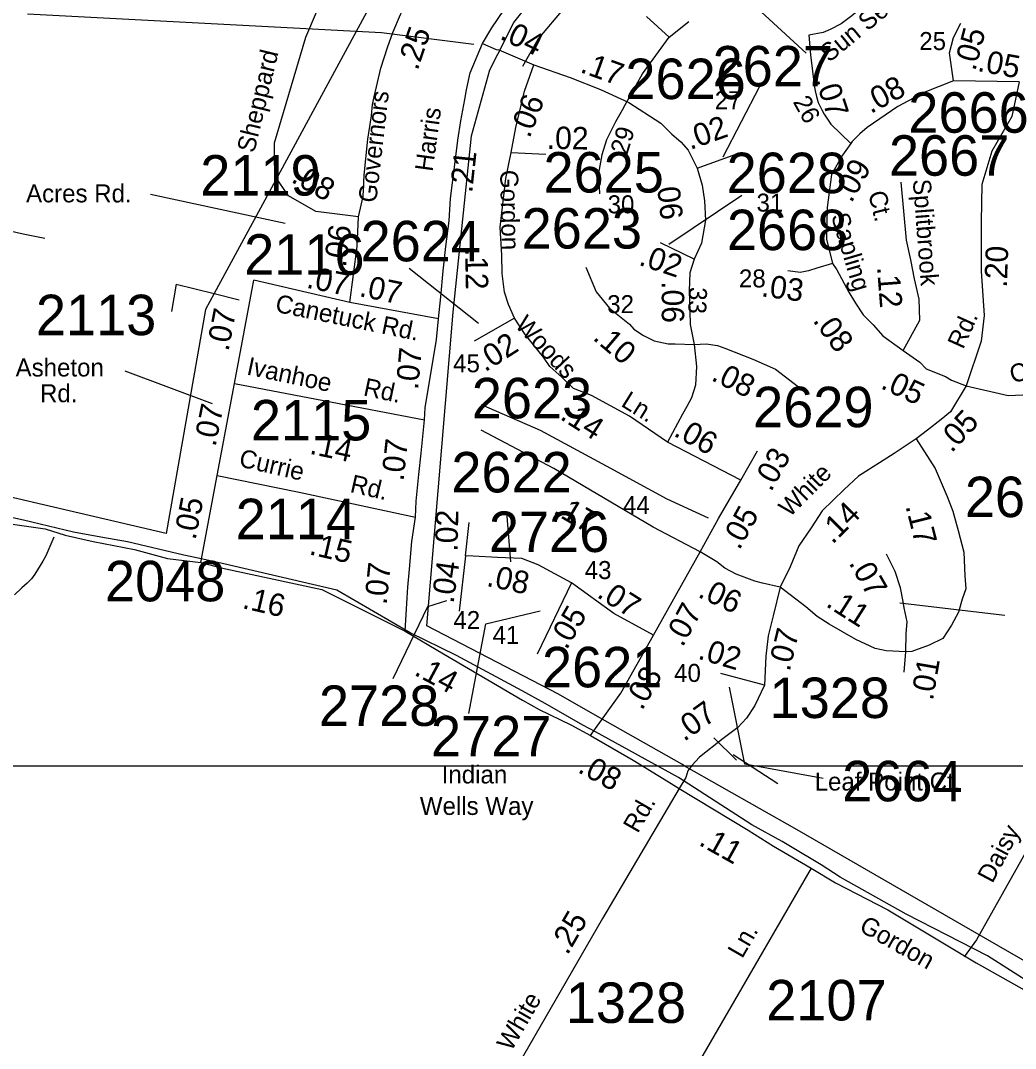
# Model space of a CAD drawing. Extents: x 1945482 to 2853149, y 66427 to 1015778.
# Drawn here: x 2345376 to 2349006, y 191104 to 194854 of the extents above; entities that cross this region are included whole.
import ezdxf

# ---------------------------------------------------------------- set-up
doc = ezdxf.new("R2010")
doc.units = 0
for name, color, linetype in [('Old_Level_10', 7, 'Continuous'), ('Old_Level_11', 7, 'Continuous'), ('Old_Level_17', 7, 'Continuous'), ('Old_Level_25', 7, 'Continuous'), ('Old_Level_3', 7, 'Continuous'), ('Old_Level_32', 7, 'Continuous'), ('Old_Level_35', 7, 'Continuous'), ('Old_Level_50', 7, 'Continuous'), ('Old_Level_63', 7, 'Continuous'), ('Old_Level_8', 7, 'Continuous')]:
    doc.layers.add(name, color=color, linetype=linetype)

msp = doc.modelspace()

# ---------------------------------------------------------------- linework, layer by layer
at = {"layer": 'Old_Level_10'}
msp.add_lwpolyline([(2348138.5, 192069.6), (2347976.5, 192175.9)], dxfattribs=at)
at = {"layer": 'Old_Level_11'}
for points in [[(2348047.9, 194914.7), (2348242, 194735.1)], [(2348072.2, 194613.7), (2347938.8, 194356.5)], [(2345850.1, 194221.2), (2346341.1, 194114.8)], [(2348007.1, 194215.7), (2347741.5, 194036.8)], [(2346793.5, 193950.9), (2347046.3, 193750.9)], [(2345756.7, 193575.9), (2346074.7, 193457.6)], [(2346735.4, 192453.4), (2346861.9, 192717.1), (2346931.2, 192738.7)], [(2348967.7, 192683.4), (2348584.4, 192728.3)], [(2347011.2, 192325.9), (2347073.7, 192653.6), (2347271.5, 192700.4)], [(2348304.4, 192088.7), (2348018.5, 192140.7), (2347962.2, 192422.4)]]:
    msp.add_lwpolyline(points, dxfattribs=at)
at = {"layer": 'Old_Level_25'}
msp.add_line((2313126.6, 192135.8), (2381298.8, 192135.8), dxfattribs=at)
at = {"layer": 'Old_Level_3'}
for points in [[(2345538.9, 192995.4), (2345387.2, 193031.5), (2345231.3, 193065.1), (2345118.2, 193094.6), (2344967.2, 193130.7), (2344874.6, 193151.2), (2344845.8, 193155.3)], [(2346024.5, 192892.9), (2345972, 192904.3), (2345766.1, 192951.9), (2345669.3, 192970), (2345569.3, 192988), (2345538.9, 192995.4)], [(2346797.9, 192620.6), (2346529.7, 192776.4), (2346118, 192872.4), (2346024.5, 192892.9)], [(2347473.8, 192258.8), (2347427.9, 192283.4), (2347290.1, 192362.2), (2347206.4, 192408.9), (2346966.9, 192537.7), (2346797.9, 192620.6)], [(2347776.5, 192093.2), (2347473.8, 192258.8)], [(2348296.5, 191774.1), (2348185.7, 191841.4), (2348154.6, 191858.6), (2348043.8, 191920.1), (2347776.5, 192093.2)], [(2348903.4, 191441.9), (2348607.3, 191594.5), (2348366.2, 191729), (2348296.5, 191774.1)], [(2349156, 191282), (2348903.4, 191441.9)]]:
    msp.add_lwpolyline(points, dxfattribs=at)
at = {"layer": 'Old_Level_32'}
for p, q in [((2347165.5, 194372.9), (2347292.2, 194366.8)), ((2347844.8, 194315.7), (2347989.4, 194367.6)), ((2347833.3, 193984.1), (2347710.5, 194043.6)), ((2346901.2, 193765.6), (2346577.1, 193825.7)), ((2347178.8, 193769.1), (2347030.8, 193684.9)), ((2346093.5, 193194.6), (2346157.1, 193529.9)), ((2348004.3, 193177.6), (2347735.9, 193316)), ((2348004.3, 193177.6), (2348064.5, 193285.1)), ((2346033.4, 192877.4), (2346093.5, 193194.6)), ((2346999.1, 192901.6), (2347013, 193023.6)), ((2346999.1, 192901.6), (2346975.9, 192699.6)), ((2347386.7, 192802.3), (2347261.3, 192543.1)), ((2348599.5, 192477), (2348606.1, 192551)), ((2348090.1, 192429.7), (2347930.8, 192472.1)), ((2348260.6, 191762.4), (2347530, 190500.3))]:
    msp.add_line(p, q, dxfattribs=at)
for points in [[(2347061.3, 194771.1), (2347096, 194828.3), (2347139.4, 194892.5), (2347173.4, 194945.3), (2347199.8, 194979.3), (2347233.7, 195034), (2347290.3, 195098.2), (2347360, 195177.4), (2347484.5, 195320.8), (2347565.2, 195416), (2347676.2, 195532.3)], [(2346302.9, 194364.8), (2346302.2, 194408), (2346416.8, 194793.8), (2346537.9, 195076.6), (2346598.2, 195238.9), (2346620, 195346.4), (2346683.1, 195461.6)], [(2348780.2, 195388.9), (2348774.1, 195346), (2348769.4, 195313.3), (2348762, 195286.2), (2348754.7, 195262.4), (2348740.7, 195225.7), (2348728.6, 195200.6), (2348713.9, 195177.5), (2348700.9, 195157.3), (2348682.5, 195132.5), (2348661.8, 195108.5), (2348632, 195074), (2348595.4, 195035.7), (2348521.8, 194964.1), (2348409.2, 194871.9), (2348389.5, 194856.8), (2348369.5, 194842.5), (2348330.1, 194821.5), (2348304.4, 194810.8), (2348252.3, 194800.5)], [(2346608.5, 194138.7), (2346626.5, 194212.8), (2346630.3, 194290.2), (2346643.5, 194421.9), (2346656.7, 194507.2), (2346660.4, 194548.3), (2346666.1, 194576.6), (2346690.6, 194680.8), (2346715.1, 194755.9), (2346734, 194810.6), (2346762.3, 194876.6), (2346788.7, 194931.4), (2346830.2, 195014.4), (2346852.8, 195057.8), (2346886.7, 195120), (2346924.4, 195178.5), (2346965.9, 195237), (2347064, 195337.3)], [(2348780.2, 194634.6), (2348765.2, 194736.2), (2348780.2, 194792.6), (2348806.5, 194845.3)], [(2348252.3, 194800.5), (2348258.6, 194729.3), (2348265.6, 194669.8), (2348271.9, 194618.8), (2348274.6, 194597.7), (2348279.6, 194577), (2348286.6, 194555.2), (2348299, 194528.1), (2348308.4, 194512.4), (2348332.8, 194475.8), (2348405.2, 194406.2)], [(2346901.2, 193765.6), (2346909.4, 193846.8), (2346918.3, 193940.7), (2346928.2, 194029.8), (2346939.5, 194123.2), (2346945.2, 194205.3), (2346960.3, 194329.8), (2346971.6, 194418.5), (2346982.9, 194488.3), (2346996.6, 194566.8), (2347003.6, 194601.9), (2347016.8, 194664.2), (2347061.3, 194771.1)], [(2347061.3, 194771.1), (2347111.1, 194749.1), (2347120.6, 194747.2), (2347249.3, 194692.6)], [(2347165.5, 194372.9), (2347182.8, 194464.2), (2347214.8, 194596.3), (2347249.3, 194692.6)], [(2347249.3, 194692.6), (2347380.8, 194646.1), (2347492.1, 194602.7), (2347595.8, 194555.5), (2347671.2, 194506.4), (2347712.7, 194480), (2347752.3, 194440.4), (2347784.6, 194412.5), (2347811.4, 194381.7), (2347844.8, 194315.7)], [(2348780.2, 194634.6), (2348674.9, 194593.2), (2348577.1, 194540.5), (2348464.8, 194464.8), (2348438.2, 194441.4), (2348410.3, 194413.5), (2348405.2, 194406.2)], [(2349019.4, 194630.5), (2348780.2, 194634.6)], [(2349019.4, 194630.5), (2348993.1, 194504.4), (2348919.9, 194377.7), (2348883.8, 194256), (2348881, 194121.3), (2348881, 193940.6), (2348892.3, 193778.8), (2348881, 193684.7), (2348826.3, 193521.1)], [(2348405.2, 194406.2), (2348393.3, 194389.2), (2348374.8, 194362.9), (2348335, 194292.2), (2348318.6, 194172.1), (2348316.9, 194057), (2348337.9, 193967.6)], [(2346608.5, 194138.7), (2346453, 194158.1), (2346353.1, 194214.7), (2346304, 194288.3), (2346302.9, 194364.8)], [(2347178.8, 193769.1), (2347156.4, 193818.1), (2347141.3, 193863.4), (2347133.8, 193932.1), (2347131.9, 193998.1), (2347126.2, 194100), (2347147, 194278.1), (2347165.5, 194372.9)], [(2347844.8, 194315.7), (2347862.8, 194254), (2347871, 194196.4), (2347875.2, 194126.4), (2347860.8, 194041.9), (2347833.3, 193984.1)], [(2348595.7, 193650.5), (2348657, 193761.1), (2348655.1, 193838.1), (2348637.3, 193912.4), (2348624.2, 193981.4), (2348609, 194053.6), (2348588.5, 194264.4)], [(2345013.3, 194159.2), (2345224.4, 194113.2), (2345386, 194076.5), (2345465.2, 194060.1)], [(2346577.1, 193825.7), (2346603.9, 194029.8), (2346608.5, 194138.7)], [(2347833.3, 193984.1), (2347817.5, 193934.5), (2347815.5, 193868.6), (2347817.5, 193792.4), (2347819.6, 193745), (2347833.6, 193672.5)], [(2348337.9, 193967.6), (2348280.9, 193950.4), (2348250.7, 193941.3), (2348220.5, 193935.3), (2348175.2, 193941.3)], [(2348337.9, 193967.6), (2348354.7, 193945.2), (2348397.4, 193863), (2348422.1, 193823.6), (2348450, 193780.8), (2348486.2, 193744.7), (2348522.3, 193703.6), (2348595.7, 193650.5)], [(2347438.9, 193955), (2347476, 193864.4), (2347525.3, 193804.7), (2347597.4, 193747.1), (2347613.8, 193728.6), (2347648.8, 193705.9), (2347687.9, 193685.3), (2347739.3, 193675), (2347764, 193675), (2347833.6, 193672.5)], [(2346157.1, 193529.9), (2346227.4, 193907.4)], [(2346577.1, 193825.7), (2346227.4, 193907.4)], [(2346849.8, 193398), (2346852.8, 193441.9), (2346894, 193690.3), (2346901.2, 193765.6)], [(2347735.9, 193316), (2347597.4, 193410.7), (2347459.5, 193486.8), (2347393.6, 193511.5), (2347350.4, 193552.7), (2347307.2, 193591.8), (2347284.6, 193625.7), (2347216.7, 193708.7), (2347178.8, 193769.1)], [(2347833.6, 193672.5), (2347842.2, 193592.7), (2347838.1, 193524.7), (2347823.7, 193477.4), (2347807.3, 193446.5), (2347790.8, 193417.7), (2347735.9, 193316)], [(2347833.6, 193672.5), (2347877.2, 193675), (2347918.4, 193668.8), (2347945.1, 193658.6), (2348048, 193619.4), (2348130.3, 193582.4), (2348214.7, 193518.5)], [(2348595.7, 193650.5), (2348657, 193608.2), (2348680, 193583.5), (2348750.7, 193555.6), (2348772.1, 193542.4), (2348826.3, 193521.1)], [(2348826.3, 193521.1), (2348979.5, 193486.8), (2349274.9, 193499.7), (2349343.9, 193519.4), (2349533.5, 193612.1)], [(2346157.1, 193529.9), (2346481.3, 193468.3), (2346849.8, 193398)], [(2348826.3, 193521.1), (2348768.8, 193427.3), (2348734.3, 193399.4), (2348685, 193359.9), (2348643.5, 193328.8)], [(2346816.9, 193042), (2346818.9, 193101.4), (2346829.1, 193197.8), (2346838, 193276.2), (2346849.8, 193398)], [(2347855.3, 192915.5), (2347684.3, 193006.5), (2347401.9, 193173), (2347321.6, 193220.4), (2347056.2, 193360.4)], [(2348643.5, 193328.8), (2348563.4, 193274.4), (2348433.6, 193192.2), (2348381, 193142.9), (2348300.5, 193065), (2348261, 193004.1), (2348215, 192938.4), (2348183.8, 192861.1), (2348147.7, 192787.4)], [(2348643.5, 193328.8), (2348712.9, 193220.2), (2348757.3, 193118.3), (2348777, 193064), (2348796.7, 192993.3), (2348818.1, 192914.4), (2348821.4, 192828.9), (2348824.6, 192781.2), (2348811.5, 192743.4), (2348798.4, 192695.7), (2348772.1, 192649), (2348740.8, 192599.7), (2348691.5, 192575), (2348627.5, 192552.7), (2348606.1, 192551)], [(2346093.5, 193194.6), (2346392.7, 193134.3), (2346816.9, 193042)], [(2347855.3, 192915.5), (2347922.6, 193037.7), (2348004.3, 193177.6)], [(2344783.5, 193120.7), (2344835.3, 193109.1), (2344941.7, 193083.9), (2345087.3, 193056.3), (2345195.9, 193038), (2345372.5, 193013.8), (2345465.8, 192999.6), (2345539.4, 192977), (2345641.2, 192954.3), (2345791.4, 192924.6), (2345912.7, 192892.1), (2346033.4, 192877.4)], [(2346778.8, 192626), (2346786.8, 192747.7), (2346789.6, 192787.3), (2346795.3, 192852.4), (2346803.8, 192954.3), (2346816.9, 193042)], [(2347685, 192612.2), (2347855.3, 192915.5)], [(2348147.7, 192787.4), (2348083.6, 192801.9), (2348055.6, 192808.5), (2347986.6, 192834.8), (2347945.1, 192856.8), (2347916, 192879.9), (2347855.3, 192915.5)], [(2346033.4, 192877.4), (2346107.9, 192858.1), (2346475.2, 192778.4), (2346778.8, 192626)], [(2347386.7, 192802.3), (2347264, 192869.1), (2347205, 192891.8), (2347115.8, 192895.9), (2347027.3, 192900.4), (2346999.1, 192901.6)], [(2348606.1, 192551), (2348607.7, 192618.4), (2348611, 192661.2), (2348599.5, 192712.2), (2348596.2, 192735.2), (2348586.4, 192784.5), (2348566.7, 192843.7), (2348535.4, 192907.8)], [(2347685, 192612.2), (2347541, 192690.8), (2347386.7, 192802.3)], [(2348147.7, 192787.4), (2348121.4, 192681.9), (2348103.3, 192609.6), (2348095.1, 192535.6), (2348090.1, 192429.7)], [(2348606.1, 192551), (2348533.8, 192555.3), (2348494.4, 192563.5), (2348423.7, 192596.4), (2348326.8, 192652.3), (2348282.4, 192680.3), (2348241.3, 192714.8), (2348147.7, 192787.4)], [(2346778.8, 192626), (2346919.7, 192543.7), (2347207.8, 192374.9), (2347268.1, 192340.5), (2347383.3, 192284.7), (2347455.4, 192245.6)], [(2347455.4, 192245.6), (2347565.7, 192399.8), (2347685, 192612.2)], [(2348090.1, 192429.7), (2348055.6, 192355.4), (2348024.4, 192309.3), (2347993.2, 192274.8), (2347939, 192235.4), (2347853.2, 192166.3), (2347825.3, 192136.7), (2347810.5, 192117), (2347803.9, 192092.3), (2347779.3, 192052.7)], [(2347455.4, 192245.6), (2347611.7, 192156.4), (2347740.1, 192076.4), (2347779.3, 192052.7)], [(2347779.3, 192052.7), (2347499.4, 191577.7), (2347119.8, 190919.7)], [(2347779.3, 192052.7), (2348030.7, 191900), (2348122.7, 191842.4), (2348175.3, 191811.2), (2348260.6, 191762.4)], [(2348260.6, 191762.4), (2348349.8, 191708.6), (2348540.4, 191609.9), (2348862.4, 191415.9), (2349417.8, 191103.5), (2349838.5, 190861.9), (2350150.6, 190686.5), (2350504.3, 190474.6), (2350513.8, 190469.1)]]:
    msp.add_lwpolyline(points, dxfattribs=at)
at = {"layer": 'Old_Level_35'}
for p, q in [((2346395, 194825.1), (2345401.8, 194878)), ((2346600.5, 194814.1), (2346395, 194825.1)), ((2346693.4, 194809.2), (2346600.5, 194814.1)), ((2347030.2, 194767.5), (2346693.4, 194809.2)), ((2347575.5, 194536.1), (2347645.3, 194659.8)), ((2345943.8, 193893.1), (2346082.8, 193858.3)), ((2346082.8, 193858.3), (2346173.1, 193835.7)), ((2347149.4, 193060.4), (2347164, 192880))]:
    msp.add_line(p, q, dxfattribs=at)
for points in [[(2347209.1, 194687.4), (2347264.7, 194786.6), (2347362.5, 194903.2), (2347584.3, 195129)], [(2347742.3, 194794.1), (2347659.6, 194869.4)], [(2347645.3, 194659.8), (2347742.3, 194794.1), (2347813.7, 194850.6)], [(2347575.5, 194536.1), (2347546.7, 194485.4), (2347514.4, 194419.7), (2347497.1, 194364.2), (2347485.3, 194297.4), (2347488.3, 194221.7)], [(2345943.8, 193893.1), (2345927.1, 193792.8)], [(2347056.4, 193453.4), (2347271.6, 193360.2), (2347513, 193229.3), (2347734, 193109.9), (2347885.2, 193040.1)], [(2349410.8, 193135.7), (2349766.6, 193151.2), (2349782, 193146), (2349797.5, 193135.7), (2349776.9, 193089.2), (2349529.4, 192681.6), (2349359.3, 192387.4), (2349209.8, 192129.4), (2349039.6, 191814.6), (2348864.3, 191499.8), (2348818.4, 191438.5)], [(2345497.5, 192969), (2345468.1, 192901.8), (2345457, 192881.4), (2345428.8, 192834.3), (2345415.5, 192817.7), (2345400.1, 192801.1), (2345390.4, 192792.7), (2345380.8, 192784.3), (2345353.8, 192759.3)], [(2347905.9, 192237.8), (2347988, 192155.7)]]:
    msp.add_lwpolyline(points, dxfattribs=at)
at = {"layer": 'Old_Level_50'}
for p, q in [((2346600.5, 194814.1), (2346267.1, 194198.5)), ((2346267.1, 194198.5), (2346082.8, 193858.3)), ((2347788.8, 192140.9), (2347480.9, 192315.8)), ((2347797.7, 192135.8), (2347788.8, 192140.9))]:
    msp.add_line(p, q, dxfattribs=at)
for points in [[(2347117.3, 194731.6), (2347175.3, 194847.7), (2347367.5, 195088), (2347703.7, 195443.6), (2347647.1, 195502.8)], [(2346929.9, 195361.5), (2346858.2, 195289.8), (2346600.5, 194814.1)], [(2347480.9, 192315.8), (2347338.6, 192396.7), (2346858.2, 192646.6), (2346954.3, 193790.4), (2347021.6, 194434.4), (2347088.8, 194674.7), (2347117.3, 194731.6)], [(2346082.8, 193858.3), (2346051.2, 193800), (2345907.1, 192983), (2344917.4, 193213.7), (2345119.2, 194213.3), (2343514.7, 194597.8), (2343322.5, 193540.5), (2342443.4, 193737.5), (2342368.1, 193784.6)], [(2348905.4, 191500.8), (2348209.4, 191901.8), (2347797.7, 192135.8)], [(2355844.2, 192135.8), (2353061.3, 189182.8), (2351226.3, 190210.2), (2349410.4, 191209.8), (2348905.4, 191500.8)]]:
    msp.add_lwpolyline(points, dxfattribs=at)
at = {"layer": 'Old_Level_63'}
msp.add_lwpolyline([(2345095.8, 208219.9), (2334313.2, 208219.9), (2334313.2, 192135.8), (2354753, 192135.8), (2354753, 202571.1)], dxfattribs=at)
msp.add_lwpolyline([(2334313.2, 192135.8), (2353909.6, 192135.8), (2353909.6, 184193.5), (2334313.2, 184193.5)], close=True, dxfattribs=at)

# ---------------------------------------------------------------- texts
at = {"layer": 'Old_Level_10'}
for s, rotation, p in [('29', 72.904, (2347589.1, 194361.6)), ('Daisy', 61.9899, (2348921.7, 191703.7))]:
    msp.add_text(s, height=65.62, rotation=rotation, dxfattribs=at).set_placement(p)
for s, height, p in [('43', 65.62, (2347434.4, 192816.8)), ('42', 65.62, (2346955.4, 192634.3)), ('41', 65.62, (2347098.1, 192580.1)), ('Leaf Point Ct.', 65.617, (2348273.4, 192045.2))]:
    msp.add_text(s, height=height, dxfattribs=at).set_placement(p)
at = {"layer": 'Old_Level_11'}
for s, height, rotation, p in [('Sun Seeker', 65.62, 39.3287, (2348326.4, 194699.5)), ('Sheppard', 65.62, 76.4362, (2346228.5, 194368.7)), ('Governors', 65.62, 83.4337, (2346673.5, 194187.5)), ('26', 65.62, 298.8105, (2348192.7, 194558)), ('Harris ', 65.62, 82.1914, (2346879.3, 194301.3)), ('Gordon', 65.62, 271.1229, (2347125.9, 194308.9)), ('Splitbrook', 65.62, 274.3658, (2348631.2, 194273.9)), ('Ct.', 65.62, 283.7795, (2348468.1, 194224.7)), ('Sapling', 65.62, 286.5878, (2348332.7, 194142)), ('Canetuck Rd.', 65.617, 348.4556, (2346302.2, 193792.3)), ('33', 65.62, 267.5116, (2347815.9, 193883.3)), ('Woods', 65.62, 313.4297, (2347176.7, 193740.5)), ('Rd.', 65.62, 65.7301, (2348815.1, 193652.2)), ('Ivanhoe', 65.62, 348.0817, (2346198, 193563.6)), ('Cir.', 65.62, 13.2368, (2348993.4, 193531.2)), ('Rd.', 65.62, 348.0817, (2346623.7, 193487)), ('Ln.', 65.62, 328.2204, (2347563.3, 193449.8)), ('Currie', 65.62, 347.0644, (2346169.5, 193228.5)), ('White', 65.62, 45.0227, (2348181.7, 193039.7)), ('Rd.', 65.62, 347.0644, (2346575.1, 193134.7)), ('Rd.', 65.62, 60.1459, (2347627.8, 191886.2)), ('Gordon', 65.62, 330.4475, (2348431.7, 191534.8)), ('Ln.', 65.62, 60.0795, (2348009, 191429.4)), ('White', 65.62, 59.9869, (2347166.6, 191090.5))]:
    msp.add_text(s, height=height, rotation=rotation, dxfattribs=at).set_placement(p)
for s, p in [('25', (2348655.1, 194746.8)), ('27', (2347909, 194531)), ('Acres Rd.', (2345396.2, 194191)), ('30', (2347518, 194151.1)), ('31', (2348061.3, 194157.3)), ('28', (2347997.1, 193880.8)), ('32', (2347516.6, 193786.9)), ('45', (2346954.4, 193571.2)), ('Asheton', (2345358.1, 193555.8)), ('Rd.', (2345447, 193461.9)), ('44', (2347573.9, 193053.5)), ('40', (2347760.6, 192441.4)), ('Indian ', (2346912.6, 192070.9)), ('Wells Way', (2346832.9, 191956.1))]:
    msp.add_text(s, height=65.62, dxfattribs=at).set_placement(p)
at = {"layer": 'Old_Level_17'}
for s, rotation, p in [('.25', 70.9847, (2346824.2, 194669.5)), ('.04', 334.3168, (2347120.7, 194789.6)), ('.05', 75.3007, (2348859.1, 194668)), ('.17', 340.1869, (2347414.3, 194667.2)), ('.05', 349.5286, (2348864.4, 194670.8)), ('.08', 28.3174, (2348477.6, 194512.9)), ('.07', 287.8952, (2348275.2, 194638.4)), ('.06', 68.4744, (2347233.1, 194422.4)), ('.02', 19.7363, (2347819.4, 194381.7)), ('.02', 358.8933, (2347295.2, 194386.5)), ('.21', 83.8003, (2347023.6, 194223.7)), ('.09', 60.62, (2348407.4, 194186.1)), ('.08', 330.4741, (2346359.7, 194267.5)), ('.06', 276.4279, (2347695.4, 194275.2)), ('.06', 82.0148, (2346562.6, 193952.2)), ('.12', 271.1229, (2346997.9, 194024.4)), ('.02', 341.5461, (2347628.1, 193963.8)), ('.20', 87.9289, (2348974.4, 193878.8)), ('.07', 348.4556, (2346416.1, 193880.1)), ('.12', 274.3658, (2348500.7, 193955)), ('.07', 348.4556, (2346608.7, 193849.2)), ('.06', 270, (2347715.4, 193903.5)), ('.03', 352.4009, (2348076, 193848.6)), ('.07', 79.2012, (2346134.5, 193645.2)), ('.08', 306.2377, (2348264.4, 193759.5)), ('.02', 32.5861, (2347070.8, 193570.2)), ('.10', 319.7416, (2347460.5, 193692.6)), ('.07', 84.6511, (2346826.2, 193505.4)), ('.08', 333.4214, (2347892.5, 193543.9)), ('.05', 334.7858, (2348510.5, 193514.3)), ('.07', 78.7834, (2346087.4, 193297)), ('.14', 327.5087, (2347340.7, 193402.2)), ('.05', 46.9971, (2348773.2, 193274.7)), ('.06', 330.6537, (2347755.2, 193341.3)), ('.14', 348.0817, (2346427.6, 193274.3)), ('.07', 83.5261, (2346772.9, 193171.8)), ('.03', 60.8514, (2348114.1, 193132.4)), ('.05', 78.7984, (2346014.2, 192956.9)), ('.17', 329.6014, (2347315.8, 193058.2)), ('.05', 61.0679, (2347998.4, 192919.5)), ('.14', 45.0227, (2348338.2, 192941)), ('.17', 284.2612, (2348604.2, 193082.7)), ('.02', 88.699, (2346970.3, 192916)), ('.15', 347.0644, (2346426, 192907.5)), ('.04', 81.8761, (2346955.6, 192725.5)), ('.07', 84.1399, (2346711.5, 192721)), ('.08', 347.8955, (2347073.1, 192792)), ('.07', 299.7258, (2348396.2, 192875.5)), ('.06', 334.9664, (2347843.6, 192752.8)), ('.16', 346.9218, (2346182, 192711.1)), ('.07', 327.7508, (2347475, 192753)), ('.07', 61.6258, (2347791.6, 192565.3)), ('.11', 327.5085, (2348310.6, 192719.4)), ('.05', 59.7463, (2347368.2, 192555.5)), ('.07', 76.4399, (2348181.7, 192476.8)), ('.02', 343.4001, (2347844, 192526.7)), ('.14', 331.7422, (2346808.5, 192468.8)), ('.01', 80.2484, (2348704.7, 192371)), ('.08', 59.741, (2347643.4, 192334.4)), ('.07', 35.5587, (2347796.9, 192221.8)), ('.08', 331.3079, (2347405.3, 192113.9)), ('.11', 330.8413, (2347846.8, 191848.2)), ('.25', 60.0219, (2347371.4, 191441.8))]:
    msp.add_text(s, height=82.02, rotation=rotation, dxfattribs=at).set_placement(p)
at = {"layer": 'Old_Level_8'}
for s, p in [('2627', (2347901, 194613.9)), ('2626', (2347582.8, 194567.8)), ('2666', (2348615.1, 194445)), ('2667', (2348544.3, 194288.2)), ('2625', (2347284, 194226.9)), ('2119', (2346031.7, 194215.9)), ('2628', (2347952.1, 194224.7)), ('2623', (2347204.2, 194022.5)), ('2668', (2347953.1, 194016.7)), ('2624', (2346616.7, 193975.9)), ('2116', (2346191.9, 193927.2)), ('2113', (2345432.1, 193706.5)), ('2623', (2347022.4, 193403)), ('2629', (2348048.7, 193370.7)), ('2115', (2346216.5, 193322.5)), ('2622', (2346947.9, 193132.7)), ('2622', (2348821.2, 193042.6)), ('2114', (2346160.9, 192962.2)), ('2726', (2347084.8, 192915.3)), ('2048', (2345684.1, 192735.5)), ('2621', (2347278.5, 192421.6)), ('2728', (2346464.7, 192280.9)), ('1328', (2348108.9, 192309.6)), ('2727', (2346873.4, 192169.9)), ('2664', (2348373.6, 192005.8)), ('1328', (2347365.2, 191197.2)), ('2107', (2348096.6, 191206.4))]:
    msp.add_text(s, height=147.64, dxfattribs=at).set_placement(p)

doc.saveas('drawing.dxf')
